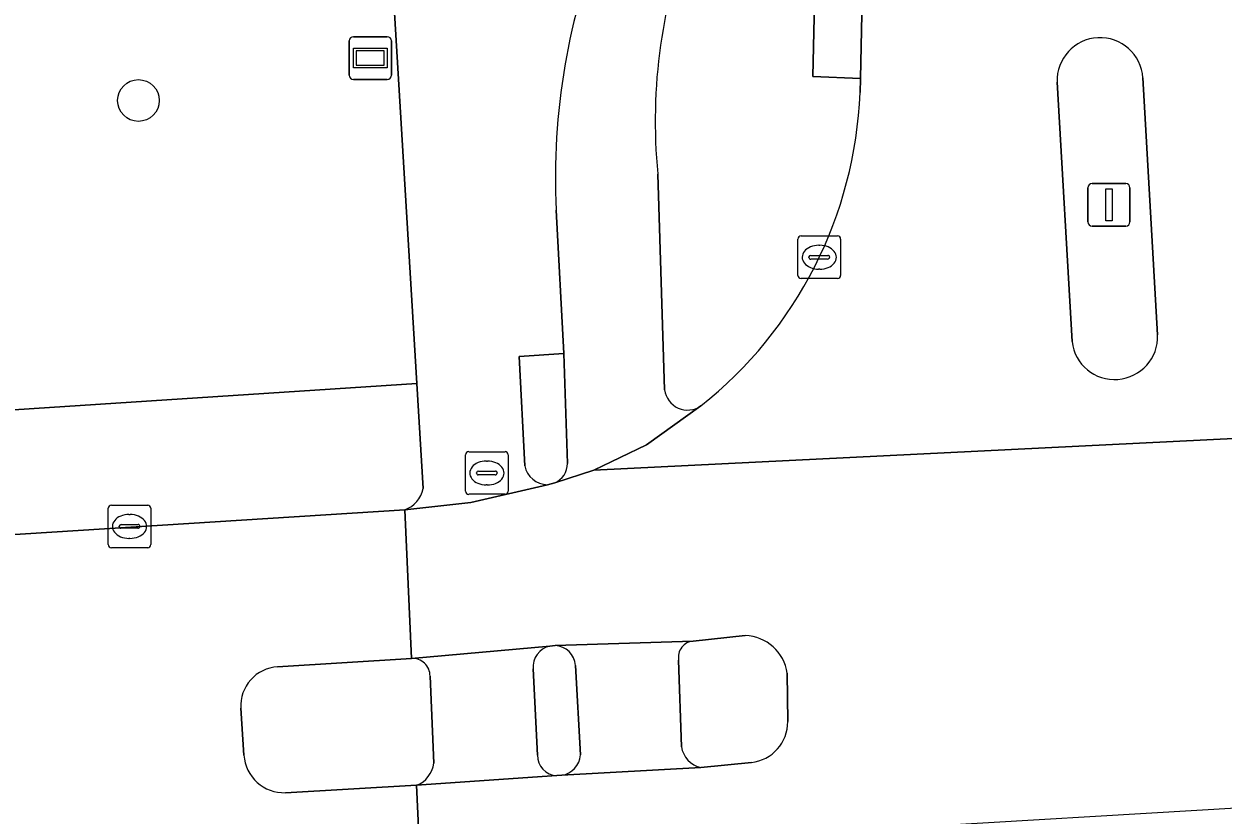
# Model space of a CAD drawing. Extents: x 159626 to 160723, y 388173 to 389416.
# Drawn here: x 160492.63 to 160520.73, y 388327.37 to 388345.92 of the extents above; entities that cross this region are included whole.
import ezdxf

# ---------------------------------------------------------------- set-up
doc = ezdxf.new("R2010")
doc.units = 0
for name, color, linetype in [('IMGEO_Boom', 7, 'Continuous'), ('IMGEO_Fietspad_gesloten', 7, 'Continuous'), ('IMGEO_Fietspad_open', 7, 'Continuous'), ('IMGEO_Groenvoorziening', 7, 'Continuous'), ('IMGEO_Kolk', 7, 'Continuous'), ('IMGEO_Lichtmast', 7, 'Continuous'), ('IMGEO_Rijbaan_lokaal_gesloten', 7, 'Continuous'), ('IMGEO_Rijbaan_regionaal_gesloten', 7, 'Continuous'), ('IMGEO_Rioolput', 7, 'Continuous'), ('IMGEO_Verkeerseiland_gesloten', 7, 'Continuous'), ('IMGEO_Verkeerseiland_open', 7, 'Continuous'), ('IMGEO_Verklikker', 7, 'Continuous'), ('IMGEO_Voetpad_gesloten', 7, 'Continuous'), ('IMGEO_Voetpad_open', 7, 'Continuous')]:
    doc.layers.add(name, color=color, linetype=linetype)

msp = doc.modelspace()

# ---------------------------------------------------------------- linework, layer by layer
at = {"layer": 'IMGEO_Boom'}
msp.add_circle((160495.31, 388344.121), 0.489, dxfattribs=at)
at = {"layer": 'IMGEO_Fietspad_gesloten'}
for points in [[(160508.315, 388331.445), (160505.077, 388331.34)], [(160508.035, 388328.968), (160507.97, 388331.001)], [(160505.554, 388330.875), (160505.673, 388328.776)], [(160505.233, 388328.3), (160508.488, 388328.481)]]:
    msp.add_lwpolyline(points, dxfattribs=at)
for centre, radius, start, end in [((160505.058, 388330.843), 0.497, 3.6882, 87.7714), ((160508.338, 388331.071), 0.374, 93.458, 190.8457), ((160508.628, 388329.065), 0.601, 189.3076, 256.5494), ((160505.144, 388328.823), 0.531, 279.6329, 354.8683)]:
    msp.add_arc(centre, radius, start, end, dxfattribs=at)
at = {"layer": 'IMGEO_Fietspad_open'}
for points in [[(160507.642, 388337.338), (160507.483, 388342.397)], [(160505.102, 388341.551), (160505.277, 388338.189), (160505.369, 388335.612)], [(160505.068, 388335.153), (160505.984, 388335.455), (160507.219, 388336.047), (160508.494, 388336.959)]]:
    msp.add_lwpolyline(points, dxfattribs=at)
for centre, radius, start, end in [((160520.109, 388343.641), 12.687, 158.288, 185.6248), ((160520.846, 388342.309), 15.762, 158.063, 182.7581), ((160508.183, 388337.408), 0.546, 187.3696, 304.6679), ((160504.851, 388335.624), 0.518, 294.7706, 358.7178)]:
    msp.add_arc(centre, radius, start, end, dxfattribs=at)
at = {"layer": 'IMGEO_Groenvoorziening'}
for points in [[(160398.695, 388331.202), (160403.057, 388331.467), (160403.067, 388331.305), (160441.302, 388333.713), (160442.552, 388335.356), (160467.15, 388336.963), (160467.275, 388335.225), (160501.835, 388337.484), (160501.213, 388347.873), (160500, 388347.802), (160491.895, 388347.305), (160490.539, 388345.566), (160490.061, 388345.143)], [(160501.982, 388335.024), (160501.835, 388337.484), (160467.275, 388335.225), (160441.302, 388333.713), (160403.067, 388331.305), (160403.258, 388328.243), (160416.129, 388329.131), (160431.58, 388330.029), (160482.533, 388333.323), (160501.552, 388334.526)]]:
    msp.add_lwpolyline(points, dxfattribs=at)
msp.add_arc((160501.338, 388335.145), 0.655, 289.0389, 349.3429, dxfattribs=at)
at = {"layer": 'IMGEO_Kolk'}
for p, q in [((160510.767, 388340.02), (160510.767, 388340.872)), ((160510.842, 388340.946), (160511.694, 388340.946)), ((160511.255, 388340.726), (160511.28, 388340.726)), ((160511.768, 388340.872), (160511.768, 388340.02)), ((160511.026, 388340.44), (160511.026, 388340.452)), ((160511.069, 388340.489), (160511.467, 388340.489)), ((160511.51, 388340.452), (160511.51, 388340.44)), ((160511.464, 388340.403), (160511.066, 388340.403)), ((160511.278, 388340.166), (160511.253, 388340.166)), ((160511.694, 388339.946), (160510.842, 388339.946)), ((160494.6, 388333.708), (160494.6, 388334.56)), ((160494.675, 388334.634), (160495.527, 388334.634)), ((160495.601, 388334.56), (160495.601, 388333.708)), ((160495.088, 388334.414), (160495.113, 388334.414)), ((160494.859, 388334.128), (160494.859, 388334.14)), ((160495.297, 388334.091), (160494.899, 388334.091)), ((160494.902, 388334.177), (160495.3, 388334.177)), ((160495.343, 388334.14), (160495.343, 388334.128)), ((160495.111, 388333.854), (160495.086, 388333.854)), ((160495.527, 388333.634), (160494.675, 388333.634))]:
    msp.add_line(p, q, dxfattribs=at)
for points in [[(160510.767, 388340.02), (160510.767, 388340.872)], [(160510.842, 388340.946), (160511.694, 388340.946)], [(160511.768, 388340.872), (160511.768, 388340.02)], [(160511.694, 388339.946), (160510.842, 388339.946)], [(160494.6, 388333.708), (160494.6, 388334.56)], [(160494.675, 388334.634), (160495.527, 388334.634)], [(160495.601, 388334.56), (160495.601, 388333.708)], [(160495.527, 388333.634), (160494.675, 388333.634)]]:
    msp.add_lwpolyline(points, dxfattribs=at)
for centre, radius, start, end in [((160510.844, 388340.87), 0.0765, 91.552, 178.448), ((160510.844, 388340.87), 0.0765, 91.552, 178.448), ((160511.692, 388340.87), 0.0765, 1.552, 88.448), ((160511.692, 388340.87), 0.0765, 1.552, 88.448), ((160511.066, 388340.449), 0.0403, 85.8775, 175.7526), ((160511.471, 388340.451), 0.0386, 1.7309, 96.639), ((160511.063, 388340.439), 0.0366, 178.938, 274.7102), ((160511.467, 388340.446), 0.043, 264.8664, 352.4533), ((160510.844, 388340.022), 0.0765, 181.552, 268.448), ((160510.844, 388340.022), 0.0765, 181.552, 268.448), ((160511.692, 388340.022), 0.0765, 271.552, 358.448), ((160511.692, 388340.022), 0.0765, 271.552, 358.448), ((160494.677, 388334.558), 0.0765, 91.552, 178.448), ((160494.677, 388334.558), 0.0765, 91.552, 178.448), ((160495.525, 388334.558), 0.0765, 1.552, 88.448), ((160495.525, 388334.558), 0.0765, 1.552, 88.448), ((160494.899, 388334.137), 0.0403, 85.8775, 175.7526), ((160494.896, 388334.127), 0.0366, 178.938, 274.7102), ((160495.3, 388334.134), 0.043, 264.8664, 352.4533), ((160495.304, 388334.139), 0.0386, 1.7309, 96.639), ((160494.677, 388333.71), 0.0765, 181.552, 268.448), ((160494.677, 388333.71), 0.0765, 181.552, 268.448), ((160495.525, 388333.71), 0.0765, 271.552, 358.448), ((160495.525, 388333.71), 0.0765, 271.552, 358.448)]:
    msp.add_arc(centre, radius, start, end, dxfattribs=at)
for centre, major_axis, ratio, start_param, end_param in [((160511.254, 388340.446), (-0.387, 0.002), 0.722429, 4.712389, 7.853982), ((160511.279, 388340.446), (-0.39, 0.002), 0.717154, 1.570796, 4.712389), ((160495.087, 388334.134), (-0.387, 0.002), 0.722429, 4.712389, 7.853982), ((160495.112, 388334.134), (-0.39, 0.002), 0.717154, 1.570796, 4.712389)]:
    msp.add_ellipse(centre, major_axis=major_axis, ratio=ratio, start_param=start_param, end_param=end_param, dxfattribs=at)
at = {"layer": 'IMGEO_Lichtmast'}
for p, q in [((160517.66, 388342.174), (160518.45, 388342.174)), ((160518.45, 388342.174), (160517.66, 388342.174)), ((160517.56, 388341.274), (160517.56, 388342.074)), ((160517.56, 388342.074), (160517.56, 388341.274)), ((160518.55, 388342.074), (160518.55, 388341.274)), ((160518.55, 388341.274), (160518.55, 388342.074)), ((160518.45, 388341.174), (160517.66, 388341.174)), ((160517.66, 388341.174), (160518.45, 388341.174))]:
    msp.add_line(p, q, dxfattribs=at)
msp.add_lwpolyline([(160517.98, 388342.049), (160518.13, 388342.049), (160518.13, 388341.299), (160517.98, 388341.299), (160517.98, 388342.049)], dxfattribs=at)
for centre, start, end in [((160517.66, 388342.074), 90, 180), ((160517.66, 388342.074), 90, 180), ((160518.45, 388342.074), 0, 90), ((160518.45, 388342.074), 360, 90), ((160517.66, 388341.274), 180, 270), ((160517.66, 388341.274), 180, 270), ((160518.45, 388341.274), 270, 0), ((160518.45, 388341.274), 270, 0)]:
    msp.add_arc(centre, 0.1, start, end, dxfattribs=at)
at = {"layer": 'IMGEO_Rijbaan_lokaal_gesloten'}
for points in [[(160512.804, 388371.7), (160512.576, 388360.127), (160512.495, 388357.052), (160512.232, 388344.634), (160512.225, 388344.305)], [(160517.192, 388338.47), (160516.841, 388344.55)], [(160518.851, 388344.649), (160519.196, 388338.624)], [(160508.494, 388336.959), (160507.219, 388336.047), (160505.984, 388335.455), (160533.143, 388336.795), (160532.193, 388336.928), (160532.071, 388336.962), (160530.63, 388337.36), (160528.557, 388338.23), (160528.431, 388338.292)]]:
    msp.add_lwpolyline(points, dxfattribs=at)
for centre, radius, start, end in [((160517.847, 388344.589), 1.006, 3.4215, 182.2181), ((160502.335, 388344.708), 9.898, 308.4793, 357.6691), ((160518.191, 388338.584), 1.006, 186.4913, 2.2973)]:
    msp.add_arc(centre, radius, start, end, dxfattribs=at)
at = {"layer": 'IMGEO_Rijbaan_regionaal_gesloten'}
for points in [[(160528.128, 388332.702), (160529.277, 388332.782), (160532.594, 388333.044), (160535.91, 388333.266), (160535.643, 388336.797), (160534.66, 388336.741), (160533.143, 388336.795), (160505.984, 388335.455), (160505.068, 388335.153), (160504.897, 388335.112), (160503.101, 388334.692), (160501.552, 388334.526), (160501.711, 388331.041), (160504.953, 388331.329), (160505.077, 388331.34), (160508.315, 388331.445), (160509.532, 388331.577)], [(160498.569, 388330.843), (160501.711, 388331.041), (160501.552, 388334.526), (160482.533, 388333.323), (160431.58, 388330.029), (160416.129, 388329.131), (160403.258, 388328.243), (160402.405, 388328.188), (160398.382, 388327.927), (160391.245, 388327.456), (160384.175, 388326.99), (160373.808, 388325.977), (160353.994, 388323.671), (160342.589, 388322.211), (160341.716, 388322.099)], [(160510.517, 388330.691), (160510.531, 388329.557)], [(160497.782, 388328.773), (160497.711, 388329.877)], [(160509.678, 388328.598), (160508.488, 388328.481), (160505.233, 388328.3), (160505.114, 388328.293), (160501.828, 388328.067), (160501.903, 388326.406), (160520.117, 388327.485), (160536.303, 388328.444)], [(160501.903, 388326.406), (160501.828, 388328.067), (160498.759, 388327.892)]]:
    msp.add_lwpolyline(points, dxfattribs=at)
for centre, radius, start, end in [((160509.488, 388330.538), 1.04, 8.4632, 87.5945), ((160498.623, 388329.931), 0.913, 93.3655, 183.4116), ((160509.562, 388329.56), 0.969, 276.8763, 359.8196), ((160498.724, 388328.835), 0.944, 183.779, 272.1365)]:
    msp.add_arc(centre, radius, start, end, dxfattribs=at)
at = {"layer": 'IMGEO_Rioolput'}
for p, q in [((160502.976, 388334.961), (160502.976, 388335.813)), ((160503.051, 388335.887), (160503.903, 388335.887)), ((160503.464, 388335.667), (160503.489, 388335.667)), ((160503.977, 388335.813), (160503.977, 388334.961)), ((160503.235, 388335.381), (160503.235, 388335.393)), ((160503.278, 388335.43), (160503.676, 388335.43)), ((160503.719, 388335.393), (160503.719, 388335.381)), ((160503.673, 388335.344), (160503.275, 388335.344)), ((160503.487, 388335.107), (160503.462, 388335.107)), ((160503.903, 388334.887), (160503.051, 388334.887))]:
    msp.add_line(p, q, dxfattribs=at)
for points in [[(160502.976, 388334.961), (160502.976, 388335.813)], [(160503.051, 388335.887), (160503.903, 388335.887)], [(160503.977, 388335.813), (160503.977, 388334.961)], [(160503.903, 388334.887), (160503.051, 388334.887)]]:
    msp.add_lwpolyline(points, dxfattribs=at)
for centre, radius, start, end in [((160503.053, 388335.811), 0.0765, 91.552, 178.448), ((160503.053, 388335.811), 0.0765, 91.552, 178.448), ((160503.901, 388335.811), 0.0765, 1.552, 88.448), ((160503.901, 388335.811), 0.0765, 1.552, 88.448), ((160503.275, 388335.39), 0.0403, 85.8775, 175.7526), ((160503.68, 388335.392), 0.0386, 1.7309, 96.639), ((160503.272, 388335.38), 0.0366, 178.938, 274.7102), ((160503.676, 388335.387), 0.043, 264.8664, 352.4533), ((160503.053, 388334.963), 0.0765, 181.552, 268.448), ((160503.053, 388334.963), 0.0765, 181.552, 268.448), ((160503.901, 388334.963), 0.0765, 271.552, 358.448), ((160503.901, 388334.963), 0.0765, 271.552, 358.448)]:
    msp.add_arc(centre, radius, start, end, dxfattribs=at)
for centre, major_axis, ratio, start_param, end_param in [((160503.463, 388335.387), (-0.387, 0.002), 0.722429, 4.712389, 7.853982), ((160503.488, 388335.387), (-0.39, 0.002), 0.717154, 1.570796, 4.712389)]:
    msp.add_ellipse(centre, major_axis=major_axis, ratio=ratio, start_param=start_param, end_param=end_param, dxfattribs=at)
at = {"layer": 'IMGEO_Verkeerseiland_gesloten'}
for points in [[(160516.841, 388344.55), (160517.192, 388338.47)], [(160519.196, 388338.624), (160518.851, 388344.649)], [(160509.532, 388331.577), (160508.315, 388331.445)], [(160505.077, 388331.34), (160504.953, 388331.329)], [(160501.711, 388331.041), (160498.569, 388330.843)], [(160507.97, 388331.001), (160508.035, 388328.968)], [(160502.23, 388328.581), (160502.145, 388330.625)], [(160504.565, 388330.792), (160504.663, 388328.775)], [(160505.673, 388328.776), (160505.554, 388330.875)], [(160510.531, 388329.557), (160510.517, 388330.691)], [(160497.711, 388329.877), (160497.782, 388328.773)], [(160508.488, 388328.481), (160509.678, 388328.598)], [(160505.114, 388328.293), (160505.233, 388328.3)], [(160498.759, 388327.892), (160501.828, 388328.067)]]:
    msp.add_lwpolyline(points, dxfattribs=at)
for centre, radius, start, end in [((160517.847, 388344.589), 1.006, 3.4215, 182.2181), ((160518.191, 388338.584), 1.006, 186.4913, 2.2973), ((160509.488, 388330.538), 1.04, 8.4632, 87.5945), ((160505.057, 388330.845), 0.495, 102.1618, 186.1395), ((160505.058, 388330.843), 0.497, 3.6882, 87.7714), ((160508.338, 388331.071), 0.374, 93.458, 190.8457), ((160501.733, 388330.629), 0.412, 359.3931, 93.0332), ((160498.623, 388329.931), 0.913, 93.3655, 183.4116), ((160509.562, 388329.56), 0.969, 276.8763, 359.8196), ((160508.628, 388329.065), 0.601, 189.3076, 256.5494), ((160498.724, 388328.835), 0.944, 183.779, 272.1365), ((160505.131, 388328.761), 0.468, 178.2495, 267.9444), ((160505.144, 388328.823), 0.531, 279.6329, 354.8683), ((160501.609, 388328.653), 0.626, 290.5318, 353.4102)]:
    msp.add_arc(centre, radius, start, end, dxfattribs=at)
at = {"layer": 'IMGEO_Verkeerseiland_open'}
for points in [[(160512.225, 388344.305), (160512.232, 388344.634), (160511.114, 388344.682), (160511.199, 388348.521)], [(160507.483, 388342.397), (160507.642, 388337.338)], [(160505.369, 388335.612), (160505.277, 388338.189), (160504.232, 388338.12), (160504.364, 388335.557)], [(160504.897, 388335.112), (160505.068, 388335.153)]]:
    msp.add_lwpolyline(points, dxfattribs=at)
for centre, radius, start, end in [((160520.109, 388343.641), 12.687, 158.288, 185.6248), ((160502.335, 388344.708), 9.898, 308.4793, 357.6691), ((160508.183, 388337.408), 0.546, 187.3696, 304.6679), ((160504.906, 388335.664), 0.552, 191.1677, 269.1155), ((160504.851, 388335.624), 0.518, 294.7706, 358.7178)]:
    msp.add_arc(centre, radius, start, end, dxfattribs=at)
at = {"layer": 'IMGEO_Verklikker'}
for p, q in [((160500.249, 388344.716), (160500.249, 388345.516)), ((160500.249, 388345.516), (160500.249, 388344.716)), ((160500.349, 388345.616), (160501.139, 388345.616)), ((160501.139, 388345.616), (160500.349, 388345.616)), ((160501.239, 388345.516), (160501.239, 388344.716)), ((160501.239, 388344.716), (160501.239, 388345.516)), ((160501.139, 388344.616), (160500.349, 388344.616)), ((160500.349, 388344.616), (160501.139, 388344.616))]:
    msp.add_line(p, q, dxfattribs=at)
for points in [[(160500.35, 388345.348), (160501.138, 388345.348), (160501.138, 388344.884), (160500.35, 388344.884), (160500.35, 388345.348)], [(160500.415, 388345.283), (160500.415, 388344.949), (160501.073, 388344.949), (160501.073, 388345.283), (160500.415, 388345.283)]]:
    msp.add_lwpolyline(points, dxfattribs=at)
for centre, start, end in [((160500.349, 388345.516), 90, 180), ((160500.349, 388345.516), 90, 180), ((160501.139, 388345.516), 0, 90), ((160501.139, 388345.516), 360, 90), ((160500.349, 388344.716), 180, 270), ((160500.349, 388344.716), 180, 270), ((160501.139, 388344.716), 270, 0), ((160501.139, 388344.716), 270, 0)]:
    msp.add_arc(centre, 0.1, start, end, dxfattribs=at)
at = {"layer": 'IMGEO_Voetpad_gesloten'}
for points in [[(160504.953, 388331.329), (160501.711, 388331.041)], [(160502.145, 388330.625), (160502.23, 388328.581)], [(160504.663, 388328.775), (160504.565, 388330.792)], [(160501.828, 388328.067), (160505.114, 388328.293)]]:
    msp.add_lwpolyline(points, dxfattribs=at)
for centre, radius, start, end in [((160505.057, 388330.845), 0.495, 102.1618, 186.1395), ((160501.733, 388330.629), 0.412, 359.3931, 93.0332), ((160505.131, 388328.761), 0.468, 178.2495, 267.9444), ((160501.609, 388328.653), 0.626, 290.5318, 353.4102)]:
    msp.add_arc(centre, radius, start, end, dxfattribs=at)
at = {"layer": 'IMGEO_Voetpad_open'}
msp.add_lwpolyline([(160512.495, 388357.052), (160511.507, 388357.057), (160511.38, 388356.031), (160511.363, 388355.894), (160511.313, 388353.62), (160511.199, 388348.521), (160511.114, 388344.682), (160512.232, 388344.634)], close=True, dxfattribs=at)
for points in [[(160506.225, 388348.198), (160501.213, 388347.873), (160501.835, 388337.484), (160501.982, 388335.024)], [(160504.364, 388335.557), (160504.232, 388338.12), (160505.277, 388338.189), (160505.102, 388341.551)], [(160501.552, 388334.526), (160503.101, 388334.692), (160504.897, 388335.112)]]:
    msp.add_lwpolyline(points, dxfattribs=at)
for centre, radius, start, end in [((160520.846, 388342.309), 15.762, 158.063, 182.7581), ((160504.906, 388335.664), 0.552, 191.1677, 269.1155), ((160501.338, 388335.145), 0.655, 289.0389, 349.3429)]:
    msp.add_arc(centre, radius, start, end, dxfattribs=at)

doc.saveas('drawing.dxf')
